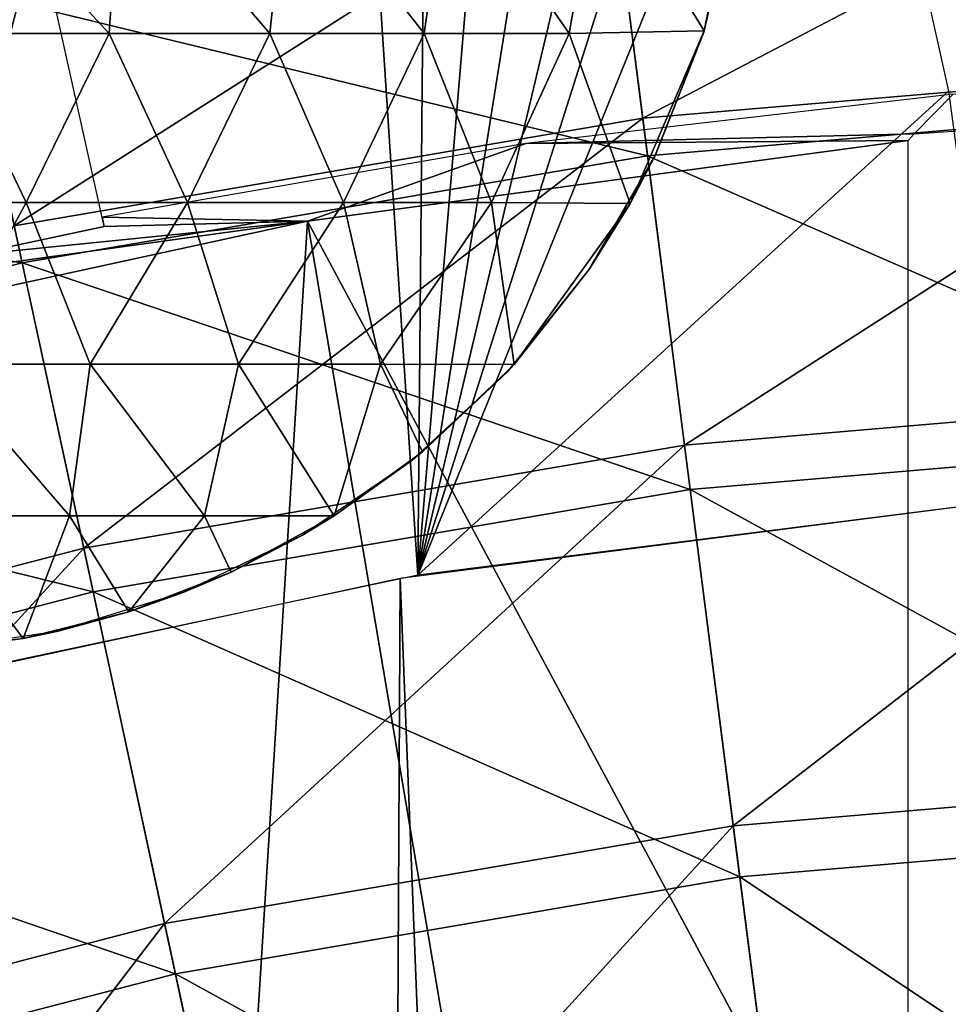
# Model space of a CAD drawing. Header units: millimetres. Extents: x -208 to -25, y 23 to 205.
# Tile 454 of 635: x -122.25 to -118.88, y 137.62 to 141.19. Entities that reach past the tile are written whole.
import ezdxf

# ---------------------------------------------------------------- set-up
doc = ezdxf.new("R2010")
doc.units = ezdxf.units.MM
doc.header["$LTSCALE"] = 65.185185
for name, color, linetype in [('11', 7, 'CONTINUOUS'), ('23', 7, 'CONTINUOUS'), ('33', 7, 'CONTINUOUS'), ('508', 7, 'CONTINUOUS'), ('509', 7, 'CONTINUOUS'), ('530', 7, 'CONTINUOUS'), ('546', 7, 'CONTINUOUS'), ('9', 7, 'CONTINUOUS')]:
    doc.layers.add(name, color=color, linetype=linetype)

msp = doc.modelspace()

# ---------------------------------------------------------------- linework, layer by layer
at = {"layer": '11', "linetype": 'CONTINUOUS'}
msp.add_3dface([(-122.4322, 140.337, -162.2116), (-121.9432, 140.441, -162.2069), (-122.8235, 144.3973, -166.26), (-122.4322, 140.337, -162.2116)], dxfattribs=at)
at = {"layer": '23', "linetype": 'CONTINUOUS'}
for points in [[(-122.7367, 145.6912, -167.76), (-122.2074, 145.6391, -167.76), (-122.9098, 138.7302, -167.76), (-122.7367, 145.6912, -167.76)], [(-122.2074, 145.6391, -167.76), (-121.6959, 145.5112, -167.76), (-122.9098, 138.7302, -167.76), (-122.2074, 145.6391, -167.76)], [(-121.6959, 145.5112, -167.76), (-121.2044, 145.3079, -167.76), (-122.9098, 138.7302, -167.76), (-121.6959, 145.5112, -167.76)], [(-122.9098, 138.7302, -167.76), (-121.2044, 145.3079, -167.76), (-120.804, 139.1765, -167.76), (-122.9098, 138.7302, -167.76)], [(-121.2044, 145.3079, -167.76), (-120.752, 145.0367, -167.76), (-120.804, 139.1765, -167.76), (-121.2044, 145.3079, -167.76)], [(-120.752, 145.0367, -167.76), (-120.3405, 144.6996, -167.76), (-120.804, 139.1765, -167.76), (-120.752, 145.0367, -167.76)], [(-120.3405, 144.6996, -167.76), (-119.9856, 144.3074, -167.76), (-120.804, 139.1765, -167.76), (-120.3405, 144.6996, -167.76)], [(-119.9856, 144.3074, -167.76), (-119.6895, 143.8649, -167.76), (-120.804, 139.1765, -167.76), (-119.9856, 144.3074, -167.76)], [(-119.6895, 143.8649, -167.76), (-119.4649, 143.3885, -167.76), (-120.804, 139.1765, -167.76), (-119.6895, 143.8649, -167.76)], [(-119.4649, 143.3885, -167.76), (-119.3088, 142.8744, -167.76), (-120.804, 139.1765, -167.76), (-119.4649, 143.3885, -167.76)], [(-119.3088, 142.8744, -167.76), (-118.8768, 140.933, -167.76), (-120.804, 139.1765, -167.76), (-119.3088, 142.8744, -167.76)], [(-120.804, 139.1765, -167.76), (-118.8768, 140.933, -167.76), (-118.6765, 139.4445, -167.76), (-120.804, 139.1765, -167.76)]]:
    msp.add_3dface(points, dxfattribs=at)
at = {"layer": '33', "linetype": 'CONTINUOUS'}
for points in [[(-119.0237, 140.7534, -148.76), (-121.205, 140.461, -148.76), (-119.0237, 136.3971, -148.76), (-119.0237, 140.7534, -148.76)], [(-121.6797, 132.8498, -148.76), (-121.205, 140.461, -148.76), (-123.3418, 139.9968, -148.76), (-121.6797, 132.8498, -148.76)], [(-121.6797, 132.8498, -148.76), (-119.9816, 133.2297, -148.76), (-121.205, 140.461, -148.76), (-121.6797, 132.8498, -148.76)], [(-121.205, 140.461, -148.76), (-119.9816, 133.2297, -148.76), (-119.0237, 136.3971, -148.76), (-121.205, 140.461, -148.76)], [(-123.3338, 132.3234, -148.76), (-121.6797, 132.8498, -148.76), (-123.3418, 139.9968, -148.76), (-123.3338, 132.3234, -148.76)]]:
    msp.add_3dface(points, dxfattribs=at)
at = {"layer": '508', "linetype": 'CONTINUOUS'}
for points in [[(-119.6572, 141.6248, -168.46), (-119.6588, 141.6143, -167.76), (-119.7644, 141.1512, -168.46), (-119.6572, 141.6248, -168.46)], [(-119.6588, 141.6143, -167.76), (-119.7658, 141.1466, -167.76), (-119.7644, 141.1512, -168.46), (-119.6588, 141.6143, -167.76)], [(-119.7644, 141.1512, -168.46), (-119.9412, 140.7011, -167.76), (-119.9432, 140.697, -168.46), (-119.7644, 141.1512, -168.46)], [(-119.7658, 141.1466, -167.76), (-119.9412, 140.7011, -167.76), (-119.7644, 141.1512, -168.46), (-119.7658, 141.1466, -167.76)], [(-119.9412, 140.7011, -167.76), (-120.1804, 140.2877, -167.76), (-119.9432, 140.697, -168.46), (-119.9412, 140.7011, -167.76)], [(-119.9432, 140.697, -168.46), (-120.1804, 140.2877, -167.76), (-120.0333, 140.5245, -168.46), (-119.9432, 140.697, -168.46)], [(-120.0333, 140.5245, -168.46), (-120.1804, 140.2877, -167.76), (-120.1828, 140.2841, -168.46), (-120.0333, 140.5245, -168.46)], [(-120.1804, 140.2877, -167.76), (-120.4787, 139.9142, -167.76), (-120.1828, 140.2841, -168.46), (-120.1804, 140.2877, -167.76)], [(-120.1828, 140.2841, -168.46), (-120.4787, 139.9142, -167.76), (-120.454, 139.9411, -168.46), (-120.1828, 140.2841, -168.46)], [(-120.454, 139.9411, -168.46), (-120.4787, 139.9142, -167.76), (-120.7872, 139.6234, -168.46), (-120.454, 139.9411, -168.46)], [(-120.4787, 139.9142, -167.76), (-120.829, 139.5896, -167.76), (-120.7872, 139.6234, -168.46), (-120.4787, 139.9142, -167.76)], [(-120.7872, 139.6234, -168.46), (-120.829, 139.5896, -167.76), (-121.1079, 139.3908, -168.46), (-120.7872, 139.6234, -168.46)], [(-120.829, 139.5896, -167.76), (-121.2233, 139.3209, -167.76), (-121.1079, 139.3908, -168.46), (-120.829, 139.5896, -167.76)], [(-121.1079, 139.3908, -168.46), (-121.2233, 139.3209, -167.76), (-121.482, 139.1869, -168.46), (-121.1079, 139.3908, -168.46)], [(-121.2233, 139.3209, -167.76), (-121.6534, 139.1138, -167.76), (-121.482, 139.1869, -168.46), (-121.2233, 139.3209, -167.76)], [(-121.482, 139.1869, -168.46), (-121.6534, 139.1138, -167.76), (-121.8537, 139.0427, -168.46), (-121.482, 139.1869, -168.46)], [(-121.6534, 139.1138, -167.76), (-122.11, 138.9728, -167.76), (-121.8537, 139.0427, -168.46), (-121.6534, 139.1138, -167.76)], [(-121.8537, 139.0427, -168.46), (-122.11, 138.9728, -167.76), (-122.2373, 138.9465, -168.46), (-121.8537, 139.0427, -168.46)], [(-122.2373, 138.9465, -168.46), (-122.5827, 138.9015, -167.76), (-122.6277, 138.8984, -168.46), (-122.2373, 138.9465, -168.46)], [(-122.11, 138.9728, -167.76), (-122.5827, 138.9015, -167.76), (-122.2373, 138.9465, -168.46), (-122.11, 138.9728, -167.76)]]:
    msp.add_3dface(points, dxfattribs=at)
at = {"layer": '509', "linetype": 'CONTINUOUS'}
for points in [[(-122.5217, 141.1424, -169.5569), (-122.5079, 141.772, -169.6392), (-121.9241, 141.1424, -169.481), (-122.5217, 141.1424, -169.5569)], [(-122.5079, 141.772, -169.6392), (-121.8834, 141.772, -169.5577), (-121.9241, 141.1424, -169.481), (-122.5079, 141.772, -169.6392)], [(-121.9241, 141.1424, -169.481), (-121.8834, 141.772, -169.5577), (-121.3408, 141.1424, -169.3304), (-121.9241, 141.1424, -169.481)], [(-121.8834, 141.772, -169.5577), (-121.2746, 141.772, -169.396), (-121.3408, 141.1424, -169.3304), (-121.8834, 141.772, -169.5577)], [(-121.3408, 141.1424, -169.3304), (-121.2746, 141.772, -169.396), (-120.7811, 141.1424, -169.1076), (-121.3408, 141.1424, -169.3304)], [(-121.2746, 141.772, -169.396), (-120.6919, 141.772, -169.1569), (-120.7811, 141.1424, -169.1076), (-121.2746, 141.772, -169.396)], [(-120.7811, 141.1424, -169.1076), (-120.6919, 141.772, -169.1569), (-120.254, 141.1424, -168.8161), (-120.7811, 141.1424, -169.1076)], [(-120.6919, 141.772, -169.1569), (-120.1451, 141.772, -168.8444), (-120.254, 141.1424, -168.8161), (-120.6919, 141.772, -169.1569)], [(-120.1451, 141.772, -168.8444), (-119.7644, 141.1512, -168.46), (-120.254, 141.1424, -168.8161), (-120.1451, 141.772, -168.8444)], [(-119.6388, 141.7737, -168.46), (-119.7644, 141.1512, -168.46), (-120.1451, 141.772, -168.8444), (-119.6388, 141.7737, -168.46)], [(-119.6388, 141.7737, -168.46), (-119.6572, 141.6248, -168.46), (-119.7644, 141.1512, -168.46), (-119.6388, 141.7737, -168.46)], [(-122.8229, 140.5289, -169.402), (-122.5217, 141.1424, -169.5569), (-122.2264, 140.5289, -169.3633), (-122.8229, 140.5289, -169.402)], [(-122.5217, 141.1424, -169.5569), (-121.9241, 141.1424, -169.481), (-122.2264, 140.5289, -169.3633), (-122.5217, 141.1424, -169.5569)], [(-122.2264, 140.5289, -169.3633), (-121.9241, 141.1424, -169.481), (-121.64, 140.5289, -169.2476), (-122.2264, 140.5289, -169.3633)], [(-121.9241, 141.1424, -169.481), (-121.3408, 141.1424, -169.3304), (-121.64, 140.5289, -169.2476), (-121.9241, 141.1424, -169.481)], [(-121.64, 140.5289, -169.2476), (-121.3408, 141.1424, -169.3304), (-121.0735, 140.5289, -169.0571), (-121.64, 140.5289, -169.2476)], [(-121.3408, 141.1424, -169.3304), (-120.7811, 141.1424, -169.1076), (-121.0735, 140.5289, -169.0571), (-121.3408, 141.1424, -169.3304)], [(-121.0735, 140.5289, -169.0571), (-120.7811, 141.1424, -169.1076), (-120.5364, 140.5289, -168.7948), (-121.0735, 140.5289, -169.0571)], [(-120.7811, 141.1424, -169.1076), (-120.254, 141.1424, -168.8161), (-120.5364, 140.5289, -168.7948), (-120.7811, 141.1424, -169.1076)], [(-120.254, 141.1424, -168.8161), (-120.0333, 140.5245, -168.46), (-120.5364, 140.5289, -168.7948), (-120.254, 141.1424, -168.8161)], [(-119.7644, 141.1512, -168.46), (-120.0333, 140.5245, -168.46), (-120.254, 141.1424, -168.8161), (-119.7644, 141.1512, -168.46)], [(-119.7644, 141.1512, -168.46), (-119.9432, 140.697, -168.46), (-120.0333, 140.5245, -168.46), (-119.7644, 141.1512, -168.46)], [(-122.8229, 140.5289, -169.402), (-122.2264, 140.5289, -169.3633), (-122.5449, 139.9421, -169.1503), (-122.8229, 140.5289, -169.402)], [(-122.5449, 139.9421, -169.1503), (-122.2264, 140.5289, -169.3633), (-121.9935, 139.9421, -169.0797), (-122.5449, 139.9421, -169.1503)], [(-122.2264, 140.5289, -169.3633), (-121.64, 140.5289, -169.2476), (-121.9935, 139.9421, -169.0797), (-122.2264, 140.5289, -169.3633)], [(-121.9935, 139.9421, -169.0797), (-121.64, 140.5289, -169.2476), (-121.4556, 139.9421, -168.9396), (-121.9935, 139.9421, -169.0797)], [(-121.64, 140.5289, -169.2476), (-121.0735, 140.5289, -169.0571), (-121.4556, 139.9421, -168.9396), (-121.64, 140.5289, -169.2476)], [(-121.4556, 139.9421, -168.9396), (-121.0735, 140.5289, -169.0571), (-120.9399, 139.9421, -168.7322), (-121.4556, 139.9421, -168.9396)], [(-121.0735, 140.5289, -169.0571), (-120.5364, 140.5289, -168.7948), (-120.9399, 139.9421, -168.7322), (-121.0735, 140.5289, -169.0571)], [(-120.5364, 140.5289, -168.7948), (-120.454, 139.9411, -168.46), (-120.9399, 139.9421, -168.7322), (-120.5364, 140.5289, -168.7948)], [(-120.0333, 140.5245, -168.46), (-120.454, 139.9411, -168.46), (-120.5364, 140.5289, -168.7948), (-120.0333, 140.5245, -168.46)], [(-120.0333, 140.5245, -168.46), (-120.1828, 140.2841, -168.46), (-120.454, 139.9411, -168.46), (-120.0333, 140.5245, -168.46)], [(-122.5701, 139.3919, -168.8341), (-122.5449, 139.9421, -169.1503), (-122.0686, 139.3919, -168.7711), (-122.5701, 139.3919, -168.8341)], [(-122.5449, 139.9421, -169.1503), (-121.9935, 139.9421, -169.0797), (-122.0686, 139.3919, -168.7711), (-122.5449, 139.9421, -169.1503)], [(-122.0686, 139.3919, -168.7711), (-121.9935, 139.9421, -169.0797), (-121.5789, 139.3919, -168.6461), (-122.0686, 139.3919, -168.7711)], [(-121.9935, 139.9421, -169.0797), (-121.4556, 139.9421, -168.9396), (-121.5789, 139.3919, -168.6461), (-121.9935, 139.9421, -169.0797)], [(-121.4556, 139.9421, -168.9396), (-121.1079, 139.3908, -168.46), (-121.5789, 139.3919, -168.6461), (-121.4556, 139.9421, -168.9396)], [(-121.1079, 139.3908, -168.46), (-121.4556, 139.9421, -168.9396), (-120.9399, 139.9421, -168.7322), (-121.1079, 139.3908, -168.46)], [(-120.7872, 139.6234, -168.46), (-121.1079, 139.3908, -168.46), (-120.9399, 139.9421, -168.7322), (-120.7872, 139.6234, -168.46)], [(-120.454, 139.9411, -168.46), (-120.7872, 139.6234, -168.46), (-120.9399, 139.9421, -168.7322), (-120.454, 139.9411, -168.46)], [(-122.2373, 138.9465, -168.46), (-122.6277, 138.8984, -168.46), (-122.5701, 139.3919, -168.8341), (-122.2373, 138.9465, -168.46)], [(-122.2373, 138.9465, -168.46), (-122.5701, 139.3919, -168.8341), (-122.0686, 139.3919, -168.7711), (-122.2373, 138.9465, -168.46)], [(-121.8537, 139.0427, -168.46), (-122.2373, 138.9465, -168.46), (-122.0686, 139.3919, -168.7711), (-121.8537, 139.0427, -168.46)], [(-121.8537, 139.0427, -168.46), (-122.0686, 139.3919, -168.7711), (-121.5789, 139.3919, -168.6461), (-121.8537, 139.0427, -168.46)], [(-121.482, 139.1869, -168.46), (-121.8537, 139.0427, -168.46), (-121.5789, 139.3919, -168.6461), (-121.482, 139.1869, -168.46)], [(-121.1079, 139.3908, -168.46), (-121.482, 139.1869, -168.46), (-121.5789, 139.3919, -168.6461), (-121.1079, 139.3908, -168.46)]]:
    msp.add_3dface(points, dxfattribs=at)
at = {"layer": '530', "linetype": 'CONTINUOUS'}
for points in [[(-120.1131, 141.8155, 38.3676), (-117.723, 142.019, 38.3676), (-119.9875, 140.8347, 35.9796), (-120.1131, 141.8155, 38.3676)], [(-119.9875, 140.8347, 35.9796), (-117.723, 142.019, 38.3676), (-117.6811, 141.031, 35.9796), (-119.9875, 140.8347, 35.9796)], [(-120.099, 141.7051, 58.6226), (-117.6752, 140.8936, 60.9996), (-117.7183, 141.9077, 58.6226), (-120.099, 141.7051, 58.6226)], [(-122.4774, 141.4102, 38.3676), (-120.1131, 141.8155, 38.3676), (-122.269, 140.4435, 35.9796), (-122.4774, 141.4102, 38.3676)], [(-122.269, 140.4435, 35.9796), (-120.1131, 141.8155, 38.3676), (-119.9875, 140.8347, 35.9796), (-122.269, 140.4435, 35.9796)], [(-122.4539, 141.3013, 58.6226), (-119.9701, 140.6983, 60.9996), (-120.099, 141.7051, 58.6226), (-122.4539, 141.3013, 58.6226)], [(-119.9701, 140.6983, 60.9996), (-117.6752, 140.8936, 60.9996), (-120.099, 141.7051, 58.6226), (-119.9701, 140.6983, 60.9996)], [(-124.7661, 140.6993, 58.6226), (-122.2401, 140.309, 60.9996), (-122.4539, 141.3013, 58.6226), (-124.7661, 140.6993, 58.6226)], [(-122.2401, 140.309, 60.9996), (-119.9701, 140.6983, 60.9996), (-122.4539, 141.3013, 58.6226), (-122.2401, 140.309, 60.9996)], [(-119.9875, 140.8347, 35.9796), (-117.6811, 141.031, 35.9796), (-119.8356, 139.6484, 33.6882), (-119.9875, 140.8347, 35.9796)], [(-119.8356, 139.6484, 33.6882), (-117.6811, 141.031, 35.9796), (-117.6303, 139.8361, 33.6882), (-119.8356, 139.6484, 33.6882)], [(-119.9701, 140.6983, 60.9996), (-117.6234, 139.6736, 63.2777), (-117.6752, 140.8936, 60.9996), (-119.9701, 140.6983, 60.9996)], [(-122.269, 140.4435, 35.9796), (-119.9875, 140.8347, 35.9796), (-122.0171, 139.2743, 33.6882), (-122.269, 140.4435, 35.9796)], [(-122.0171, 139.2743, 33.6882), (-119.9875, 140.8347, 35.9796), (-119.8356, 139.6484, 33.6882), (-122.0171, 139.2743, 33.6882)], [(-124.4689, 139.7287, 60.9996), (-122.2401, 140.309, 60.9996), (-124.7661, 140.6993, 58.6226), (-124.4689, 139.7287, 60.9996)], [(-122.2401, 140.309, 60.9996), (-119.815, 139.487, 63.2777), (-119.9701, 140.6983, 60.9996), (-122.2401, 140.309, 60.9996)], [(-119.815, 139.487, 63.2777), (-117.6234, 139.6736, 63.2777), (-119.9701, 140.6983, 60.9996), (-119.815, 139.487, 63.2777)], [(-124.1589, 138.7166, 33.6882), (-122.269, 140.4435, 35.9796), (-122.0171, 139.2743, 33.6882), (-124.1589, 138.7166, 33.6882)], [(-124.4689, 139.7287, 60.9996), (-121.9828, 139.1153, 63.2777), (-122.2401, 140.309, 60.9996), (-124.4689, 139.7287, 60.9996)], [(-121.9828, 139.1153, 63.2777), (-119.815, 139.487, 63.2777), (-122.2401, 140.309, 60.9996), (-121.9828, 139.1153, 63.2777)], [(-119.8356, 139.6484, 33.6882), (-117.6303, 139.8361, 33.6882), (-119.6586, 138.2659, 31.5115), (-119.8356, 139.6484, 33.6882)], [(-119.6586, 138.2659, 31.5115), (-117.6303, 139.8361, 33.6882), (-117.5712, 138.4436, 31.5115), (-119.6586, 138.2659, 31.5115)], [(-124.1113, 138.5611, 63.2777), (-121.9828, 139.1153, 63.2777), (-124.4689, 139.7287, 60.9996), (-124.1113, 138.5611, 63.2777)], [(-119.815, 139.487, 63.2777), (-117.5632, 138.2572, 65.439), (-117.6234, 139.6736, 63.2777), (-119.815, 139.487, 63.2777)], [(-122.0171, 139.2743, 33.6882), (-119.8356, 139.6484, 33.6882), (-121.7234, 137.9119, 31.5115), (-122.0171, 139.2743, 33.6882)], [(-121.7234, 137.9119, 31.5115), (-119.8356, 139.6484, 33.6882), (-119.6586, 138.2659, 31.5115), (-121.7234, 137.9119, 31.5115)], [(-121.9828, 139.1153, 63.2777), (-119.6349, 138.0809, 65.439), (-119.815, 139.487, 63.2777), (-121.9828, 139.1153, 63.2777)], [(-119.6349, 138.0809, 65.439), (-117.5632, 138.2572, 65.439), (-119.815, 139.487, 63.2777), (-119.6349, 138.0809, 65.439)], [(-124.1589, 138.7166, 33.6882), (-122.0171, 139.2743, 33.6882), (-123.7508, 137.384, 31.5115), (-124.1589, 138.7166, 33.6882)], [(-123.7508, 137.384, 31.5115), (-122.0171, 139.2743, 33.6882), (-121.7234, 137.9119, 31.5115), (-123.7508, 137.384, 31.5115)], [(-124.1113, 138.5611, 63.2777), (-121.6841, 137.7295, 65.439), (-121.9828, 139.1153, 63.2777), (-124.1113, 138.5611, 63.2777)], [(-121.6841, 137.7295, 65.439), (-119.6349, 138.0809, 65.439), (-121.9828, 139.1153, 63.2777), (-121.6841, 137.7295, 65.439)], [(-123.6962, 137.2056, 65.439), (-121.6841, 137.7295, 65.439), (-124.1113, 138.5611, 63.2777), (-123.6962, 137.2056, 65.439)], [(-119.6586, 138.2659, 31.5115), (-117.5712, 138.4436, 31.5115), (-119.4578, 136.6981, 29.4664), (-119.6586, 138.2659, 31.5115)], [(-119.4578, 136.6981, 29.4664), (-117.5712, 138.4436, 31.5115), (-117.5041, 136.8644, 29.4664), (-119.4578, 136.6981, 29.4664)], [(-121.7234, 137.9119, 31.5115), (-119.6586, 138.2659, 31.5115), (-121.3904, 136.3667, 29.4664), (-121.7234, 137.9119, 31.5115)], [(-121.3904, 136.3667, 29.4664), (-119.6586, 138.2659, 31.5115), (-119.4578, 136.6981, 29.4664), (-121.3904, 136.3667, 29.4664)], [(-119.6349, 138.0809, 65.439), (-117.4952, 136.6557, 67.4665), (-117.5632, 138.2572, 65.439), (-119.6349, 138.0809, 65.439)], [(-121.6841, 137.7295, 65.439), (-119.4313, 136.4909, 67.4665), (-119.6349, 138.0809, 65.439), (-121.6841, 137.7295, 65.439)], [(-119.4313, 136.4909, 67.4665), (-117.4952, 136.6557, 67.4665), (-119.6349, 138.0809, 65.439), (-119.4313, 136.4909, 67.4665)], [(-123.7508, 137.384, 31.5115), (-121.7234, 137.9119, 31.5115), (-123.288, 135.8726, 29.4664), (-123.7508, 137.384, 31.5115)], [(-123.288, 135.8726, 29.4664), (-121.7234, 137.9119, 31.5115), (-121.3904, 136.3667, 29.4664), (-123.288, 135.8726, 29.4664)], [(-123.6962, 137.2056, 65.439), (-121.3464, 136.1625, 67.4665), (-121.6841, 137.7295, 65.439), (-123.6962, 137.2056, 65.439)], [(-121.3464, 136.1625, 67.4665), (-119.4313, 136.4909, 67.4665), (-121.6841, 137.7295, 65.439), (-121.3464, 136.1625, 67.4665)]]:
    msp.add_3dface(points, dxfattribs=at)
at = {"layer": '546', "linetype": 'CONTINUOUS'}
for points in [[(-120.8683, 139.1656, -167.76), (-118.7058, 139.4422, -167.76), (-118.845, 88.1397, -167.76), (-120.8683, 139.1656, -167.76)], [(-123.0014, 138.7067, -167.76), (-120.8683, 139.1656, -167.76), (-121.1419, 88.4526, -167.76), (-123.0014, 138.7067, -167.76)], [(-121.1419, 88.4526, -167.76), (-120.8683, 139.1656, -167.76), (-118.845, 88.1397, -167.76), (-121.1419, 88.4526, -167.76)], [(-123.4068, 88.9719, -167.76), (-123.0014, 138.7067, -167.76), (-121.1419, 88.4526, -167.76), (-123.4068, 88.9719, -167.76)]]:
    msp.add_3dface(points, dxfattribs=at)
at = {"layer": '9', "linetype": 'CONTINUOUS'}
for points in [[(-120.4122, 140.7427, -166.26), (-119.0018, 140.7773, -151.26), (-118.8608, 140.9213, -166.26), (-120.4122, 140.7427, -166.26)], [(-119.0018, 140.7773, -151.26), (-117.7641, 140.8625, -151.26), (-118.8608, 140.9213, -166.26), (-119.0018, 140.7773, -151.26)], [(-119.0237, 140.7534, -148.76), (-119.0018, 140.7773, -151.26), (-120.4122, 140.7427, -166.26), (-119.0237, 140.7534, -148.76)], [(-121.9505, 140.4756, -166.26), (-121.205, 140.461, -148.76), (-120.4122, 140.7427, -166.26), (-121.9505, 140.4756, -166.26)], [(-121.205, 140.461, -148.76), (-119.0237, 140.7534, -148.76), (-120.4122, 140.7427, -166.26), (-121.205, 140.461, -148.76)], [(-121.9432, 140.441, -162.2069), (-121.205, 140.461, -148.76), (-121.9505, 140.4756, -166.26), (-121.9432, 140.441, -162.2069)], [(-123.3418, 139.9968, -148.76), (-121.205, 140.461, -148.76), (-122.9193, 140.2238, -162.2069), (-123.3418, 139.9968, -148.76)], [(-122.9193, 140.2238, -162.2069), (-121.205, 140.461, -148.76), (-122.4322, 140.337, -162.2116), (-122.9193, 140.2238, -162.2069)], [(-122.4322, 140.337, -162.2116), (-121.205, 140.461, -148.76), (-121.9432, 140.441, -162.2069), (-122.4322, 140.337, -162.2116)]]:
    msp.add_3dface(points, dxfattribs=at)

doc.saveas('drawing.dxf')
